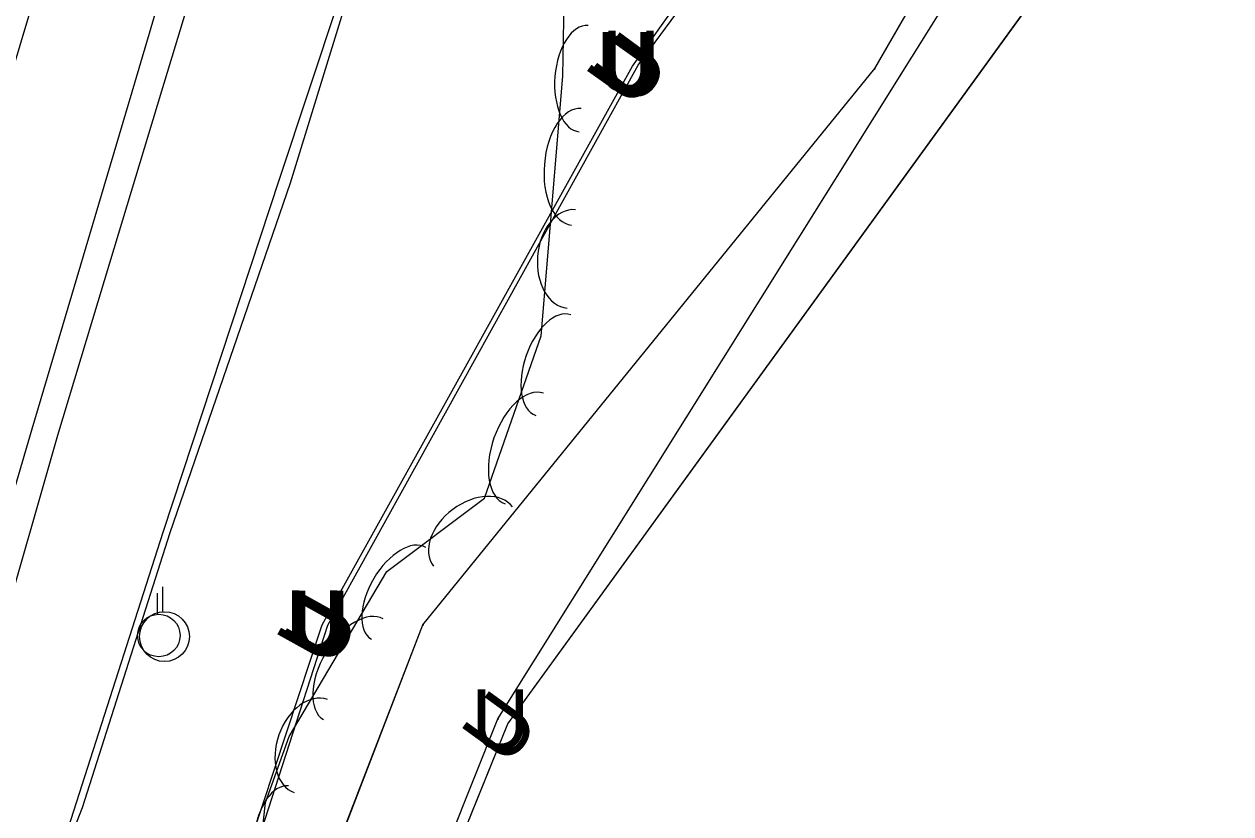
# Model space of a CAD drawing. Extents: x 954793 to 988390, y 1867850 to 1924428.
# Drawn here: x 961141 to 961262.1, y 1906022.6 to 1906101.9 of the extents above; entities that cross this region are included whole.
import ezdxf

# ---------------------------------------------------------------- set-up
doc = ezdxf.new("R2010")
doc.units = 0
for name, color, linetype in [('Default', 7, 'Continuous'), ('S_DITCHLINE', 7, 'Continuous'), ('S_EDGE_PAVEMENT', 7, 'Continuous'), ('S_FIBER_OPTIC_CABLE', 7, 'Continuous'), ('S_PAVEMENT_CROWN', 7, 'Continuous'), ('S_SHOULDER', 7, 'Continuous'), ('S_STREAM', 7, 'Continuous'), ('S_TREE', 7, 'Continuous'), ('S_UNDERGROUND_CABLE', 7, 'Continuous'), ('S_UTILITY_POLE', 7, 'Continuous'), ('S_UTL_PT_SYM', 7, 'Continuous'), ('S_WATER_UTILITIES', 7, 'Continuous')]:
    doc.layers.add(name, color=color, linetype=linetype)

msp = doc.modelspace()

# ---------------------------------------------------------------- linework, layer by layer
at = {"layer": 'S_DITCHLINE'}
msp.add_lwpolyline([(961129.18, 1905975.19), (961130.14, 1905984.46), (961137.04, 1905994.96), (961141.52, 1906008.94), (961146, 1906022.93), (961150.47, 1906036.92), (961154.95, 1906050.91), (961160.82, 1906068.66), (961166.68, 1906086.41), (961172.55, 1906104.15), (961178.41, 1906121.9), (961184.86, 1906136.47), (961191.31, 1906151.04), (961194.92, 1906165.19)], dxfattribs=at)
at = {"layer": 'S_EDGE_PAVEMENT'}
msp.add_lwpolyline([(961059.5, 1905778.1), (961063.2, 1905791.46), (961068.57, 1905810.91), (961074.56, 1905832.01), (961080.54, 1905853.11), (961086.72, 1905874.13), (961092.9, 1905895.16), (961099.4, 1905917.45), (961105.91, 1905939.75), (961111.82, 1905959.7), (961117.73, 1905979.65), (961123.75, 1906000.04), (961129.76, 1906020.43), (961135.78, 1906040.84), (961141.8, 1906061.25), (961146.96, 1906078.61), (961152.13, 1906095.97), (961158.23, 1906116.73), (961164.33, 1906137.5), (961170.23, 1906157.3), (961176.13, 1906177.1), (961181.98, 1906196.97), (961187.84, 1906216.84)], dxfattribs=at)
at = {"layer": 'S_FIBER_OPTIC_CABLE'}
for p, q in [((961188.56, 1906032.16), (961262.11, 1906149.75)), ((961164.24, 1905971.7), (961188.56, 1906032.16))]:
    msp.add_line(p, q, dxfattribs=at)
msp.add_lwpolyline([(961026.41, 1904948.64), (961017.37, 1904982.59), (961011.82, 1905055.26), (961016.6, 1905138.53), (961017.47, 1905193.44), (961017.28, 1905224.85), (961027.26, 1905262.09), (961046.14, 1905280.89), (961043.59, 1905375.15), (961039.35, 1905456.04), (961041.72, 1905513.18), (961045.69, 1905529.36), (961064.98, 1905556.23), (961068.35, 1905571.62), (961066.89, 1905584.49), (961064.17, 1905622.21), (961068.8, 1905682.72), (961097.34, 1905766.72), (961110.99, 1905817.56), (961132.89, 1905884.85), (961164.24, 1905971.7), (961188.56, 1906032.16), (961262.11, 1906149.75)], dxfattribs=at)
msp.add_lwpolyline([(961026.41, 1904948.64), (961017.37, 1904982.59), (961011.82, 1905055.26), (961016.6, 1905138.53), (961017.47, 1905193.44), (961017.28, 1905224.85), (961027.26, 1905262.09), (961046.14, 1905280.89), (961043.59, 1905375.15), (961039.35, 1905456.04), (961041.72, 1905513.18), (961045.69, 1905529.36), (961064.98, 1905556.23), (961068.35, 1905571.62), (961066.89, 1905584.49), (961064.17, 1905622.21), (961068.8, 1905682.72), (961097.34, 1905766.72), (961110.99, 1905817.56), (961132.89, 1905884.85), (961164.24, 1905971.7), (961188.56, 1906032.16), (961262.11, 1906149.75)], dxfattribs=at)
at = {"layer": 'S_PAVEMENT_CROWN'}
msp.add_lwpolyline([(961045.69, 1905774.26), (961051.22, 1905794.41), (961056.75, 1905814.55), (961062.7, 1905835.21), (961068.65, 1905855.87), (961074.92, 1905877.26), (961081.2, 1905898.65), (961087.38, 1905919.53), (961093.56, 1905940.41), (961099.89, 1905961.71), (961106.21, 1905983), (961112.2, 1906003.74), (961118.19, 1906024.47), (961123.86, 1906043.59), (961129.52, 1906062.71), (961135.06, 1906081.23), (961140.6, 1906099.75), (961146.85, 1906120.65), (961153.11, 1906141.55), (961158.92, 1906161.26), (961164.73, 1906180.97), (961170.65, 1906200.78), (961176.57, 1906220.58)], dxfattribs=at)
at = {"layer": 'S_SHOULDER'}
msp.add_lwpolyline([(961061.53, 1905777.01), (961065.54, 1905790.8), (961071.15, 1905810.06), (961077.06, 1905831.05), (961082.97, 1905852.03), (961089.17, 1905873.29), (961095.36, 1905894.55), (961102.08, 1905917.44), (961108.8, 1905940.34), (961114.54, 1905959.62), (961120.29, 1905978.91), (961126.45, 1905999.28), (961132.61, 1906019.66), (961138.5, 1906040.15), (961144.39, 1906060.64), (961149.61, 1906077.91), (961154.83, 1906095.18), (961161.03, 1906115.57), (961167.24, 1906135.95), (961169.91, 1906145.64), (961174.04, 1906161.08), (961178.17, 1906176.52), (961184.44, 1906196.28), (961190.72, 1906216.04)], dxfattribs=at)
at = {"layer": 'S_STREAM'}
msp.add_lwpolyline([(961128.48, 1905974.14), (961133.42, 1905988.87), (961146.85, 1906023.29), (961155.67, 1906050.87), (961167.73, 1906085.94), (961181.68, 1906131.25), (961190.31, 1906152.69), (961193.79, 1906159.57), (961195.04, 1906166.53)], dxfattribs=at)
at = {"layer": 'S_TREE'}
msp.add_lwpolyline([(961149.72, 1905947.98), (961155.26, 1905948.73), (961161.08, 1905954.18), (961162.85, 1905972.39), (961162.77, 1906001.41), (961165.23, 1906023.77), (961167.6, 1906030.41), (961177.41, 1906046.96), (961187.22, 1906054.31), (961192.89, 1906070.61), (961195.06, 1906096.66), (961195.57, 1906124.78), (961197.72, 1906144.34), (961210.19, 1906184.69), (961219.09, 1906219.19)], dxfattribs=at)
for centre, major_axis, ratio in [((961197.16, 1906096.39), (-0.44, -5.33), 0.540699), ((961196.43, 1906087.56), (-0.49, -5.85), 0.55008), ((961195.92, 1906078.31), (-0.41, -4.94), 0.685311), ((961194.11, 1906067.66), (-1.76, -5.05), 0.540699), ((961191.2, 1906059.29), (-1.93, -5.54), 0.55008), ((961186.05, 1906050.46), (-3.97, -2.97), 0.685311), ((961178.58, 1906044.77), (-2.73, -4.6), 0.540699), ((961174.05, 1906037.14), (-2.99, -5.05), 0.55008), ((961169.78, 1906029.44), (-1.66, -4.67), 0.685311), ((961166.96, 1906020.13), (-0.58, -5.31), 0.540699)]:
    msp.add_ellipse(centre, major_axis=major_axis, ratio=ratio, start_param=3.141593, end_param=6.283185, dxfattribs=at)
at = {"layer": 'S_UNDERGROUND_CABLE'}
for p, q in [((961189.54, 1906031.66), (961255.5, 1906122.6)), ((961202.06, 1906097.64), (961216.09, 1906117.43)), ((961202.63, 1906097.75), (961216.73, 1906116.83)), ((961170.9, 1906041.6), (961202.06, 1906097.64)), ((961171.49, 1906041.57), (961202.63, 1906097.75)), ((961150.18, 1905978.74), (961170.9, 1906041.6)), ((961151.05, 1905978.44), (961171.49, 1906041.57)), ((961165.32, 1905971.93), (961189.54, 1906031.66))]:
    msp.add_line(p, q, dxfattribs=at)
for points in [[(961017.86, 1904908.46), (961015.89, 1904941.51), (961005.94, 1904974.06), (960999.55, 1905055.88), (961001.9, 1905134.04), (961007.43, 1905195.77), (961009.84, 1905254.08), (961011.9, 1905344.41), (961013.82, 1905431.57), (961016.12, 1905461.56), (961020.88, 1905544.24), (961037.02, 1905625.36), (961046.38, 1905663.74), (961054.04, 1905678.82), (961068.03, 1905730.24), (961081.99, 1905759.22), (961099.97, 1905821.21), (961122.68, 1905896.29), (961150.18, 1905978.74), (961170.9, 1906041.6), (961202.06, 1906097.64), (961216.09, 1906117.43), (961239.65, 1906156.81)], [(961017.86, 1904908.46), (961015.89, 1904941.51), (961005.94, 1904974.06), (960999.55, 1905055.88), (961001.9, 1905134.04), (961007.43, 1905195.77), (961009.84, 1905254.08), (961011.9, 1905344.41), (961013.82, 1905431.57), (961016.12, 1905461.56), (961020.88, 1905544.24), (961037.02, 1905625.36), (961046.38, 1905663.74), (961054.04, 1905678.82), (961068.03, 1905730.24), (961081.99, 1905759.22), (961099.97, 1905821.21), (961122.68, 1905896.29), (961150.18, 1905978.74), (961170.9, 1906041.6), (961202.06, 1906097.64), (961216.09, 1906117.43), (961239.65, 1906156.81)], [(961018.52, 1904908.24), (961016.25, 1904941.65), (961006.41, 1904974.08), (961000.09, 1905055.79), (961002.59, 1905134.18), (961008.14, 1905195.51), (961010.36, 1905253.95), (961012.53, 1905344.23), (961014.31, 1905431.55), (961016.78, 1905461.41), (961021.24, 1905543.94), (961037.47, 1905625.32), (961046.9, 1905663.52), (961054.5, 1905678.7), (961068.53, 1905729.92), (961082.6, 1905758.89), (961100.34, 1905821.14), (961122.94, 1905896.13), (961151.05, 1905978.44), (961171.49, 1906041.57), (961202.63, 1906097.75), (961216.73, 1906116.83), (961239.63, 1906156.77)], [(961018.52, 1904908.24), (961016.25, 1904941.65), (961006.41, 1904974.08), (961000.09, 1905055.79), (961002.59, 1905134.18), (961008.14, 1905195.51), (961010.36, 1905253.95), (961012.53, 1905344.23), (961014.31, 1905431.55), (961016.78, 1905461.41), (961021.24, 1905543.94), (961037.47, 1905625.32), (961046.9, 1905663.52), (961054.5, 1905678.7), (961068.53, 1905729.92), (961082.6, 1905758.89), (961100.34, 1905821.14), (961122.94, 1905896.13), (961151.05, 1905978.44), (961171.49, 1906041.57), (961202.63, 1906097.75), (961216.73, 1906116.83), (961239.63, 1906156.77)], [(961062.24, 1905659.18), (961065.74, 1905659.37), (961069.92, 1905682.49), (961098.4, 1905766.49), (961112.01, 1905817.42), (961133.82, 1905884.2), (961165.32, 1905971.93), (961189.54, 1906031.66), (961255.5, 1906122.6), (961261.76, 1906150.05)], [(961062.24, 1905659.18), (961065.74, 1905659.37), (961069.92, 1905682.49), (961098.4, 1905766.49), (961112.01, 1905817.42), (961133.82, 1905884.2), (961165.32, 1905971.93), (961189.54, 1906031.66), (961255.5, 1906122.6), (961261.76, 1906150.05)]]:
    msp.add_lwpolyline(points, dxfattribs=at)
at = {"layer": 'S_UTILITY_POLE'}
for p, q in [((961154.4, 1906042.67), (961154.4, 1906044.78)), ((961154.94, 1906042.94), (961154.94, 1906045.42))]:
    msp.add_line(p, q, dxfattribs=at)
for centre, radius in [((961154.52, 1906040.53), 2.13), ((961155.09, 1906040.42), 2.5)]:
    msp.add_circle(centre, radius, dxfattribs=at)
at = {"layer": 'S_UTL_PT_SYM'}
for points in [[(961226.38, 1906097.41), (961226.38, 1906097.46), (961226.38, 1906097.41), (961226.33, 1906097.41), (961226.38, 1906097.41), (961226.38, 1906097.36), (961226.38, 1906097.41), (961226.43, 1906097.41)], [(961181.03, 1906041.59), (961181.03, 1906041.64), (961181.03, 1906041.59), (961180.98, 1906041.59), (961181.03, 1906041.59), (961181.03, 1906041.54), (961181.03, 1906041.59), (961181.08, 1906041.59)], [(961188.56, 1906032.16), (961188.56, 1906032.21), (961188.56, 1906032.16), (961188.51, 1906032.16), (961188.56, 1906032.16), (961188.56, 1906032.11), (961188.56, 1906032.16), (961188.61, 1906032.16)]]:
    msp.add_lwpolyline(points, dxfattribs=at)
for points in [[(961226.38, 1906097.41), (961226.33, 1906097.43), (961226.38, 1906097.41), (961226.35, 1906097.36), (961226.38, 1906097.41), (961226.42, 1906097.38), (961226.38, 1906097.41), (961226.4, 1906097.45)], [(961226.38, 1906097.41), (961226.33, 1906097.43), (961226.38, 1906097.41), (961226.35, 1906097.36), (961226.38, 1906097.41), (961226.42, 1906097.38), (961226.38, 1906097.41), (961226.4, 1906097.45)], [(961181.03, 1906041.59), (961181, 1906041.62), (961181.03, 1906041.59), (961181, 1906041.55), (961181.03, 1906041.59), (961181.07, 1906041.56), (961181.03, 1906041.59), (961181.07, 1906041.63)], [(961181.03, 1906041.59), (961181, 1906041.62), (961181.03, 1906041.59), (961181, 1906041.55), (961181.03, 1906041.59), (961181.07, 1906041.56), (961181.03, 1906041.59), (961181.07, 1906041.63)], [(961188.56, 1906032.16), (961188.52, 1906032.18), (961188.56, 1906032.16), (961188.54, 1906032.11), (961188.56, 1906032.16), (961188.61, 1906032.13), (961188.56, 1906032.16), (961188.59, 1906032.2)], [(961188.56, 1906032.16), (961188.52, 1906032.18), (961188.56, 1906032.16), (961188.54, 1906032.11), (961188.56, 1906032.16), (961188.61, 1906032.13), (961188.56, 1906032.16), (961188.59, 1906032.2)]]:
    msp.add_lwpolyline(points, close=True, dxfattribs=at)
at = {"layer": 'S_WATER_UTILITIES'}
for p, q in [((961226.38, 1906097.41), (961243.03, 1906126.27)), ((961181.03, 1906041.59), (961226.38, 1906097.41)), ((961155.44, 1905975.32), (961181.03, 1906041.59))]:
    msp.add_line(p, q, dxfattribs=at)
msp.add_lwpolyline([(961085.61, 1905467.74), (961056, 1905539.17), (961050.34, 1905555.08), (961049.23, 1905594.71), (961068.72, 1905688.65), (961090.92, 1905765.32), (961105.26, 1905813.05), (961126.17, 1905882.98), (961155.44, 1905975.32), (961181.03, 1906041.59), (961226.38, 1906097.41), (961243.03, 1906126.27), (961256.33, 1906154.93)], dxfattribs=at)
msp.add_lwpolyline([(961085.61, 1905467.74), (961056, 1905539.17), (961050.34, 1905555.08), (961049.23, 1905594.71), (961068.72, 1905688.65), (961090.92, 1905765.32), (961105.26, 1905813.05), (961126.17, 1905882.98), (961155.44, 1905975.32), (961181.03, 1906041.59), (961226.38, 1906097.41), (961243.03, 1906126.27), (961256.33, 1906154.93)], dxfattribs=at)

# ---------------------------------------------------------------- texts
at = {"layer": 'Default'}
for rotation, p in [(54.6647, (961202.04, 1906093.2)), (53.5396, (961202.52, 1906093.32)), (360, (961198.43, 1906095.09)), (360, (961199, 1906095.21)), (360, (961167.27, 1906039.06)), (360, (961167.86, 1906039.03)), (60.924, (961171.36, 1906037.2)), (60.9986, (961171.96, 1906037.16)), (360, (961185.91, 1906029.12)), (54.0473, (961189.47, 1906027.23))]:
    msp.add_text('U', height=6, rotation=rotation, dxfattribs=at).set_placement(p)

doc.saveas('drawing.dxf')
